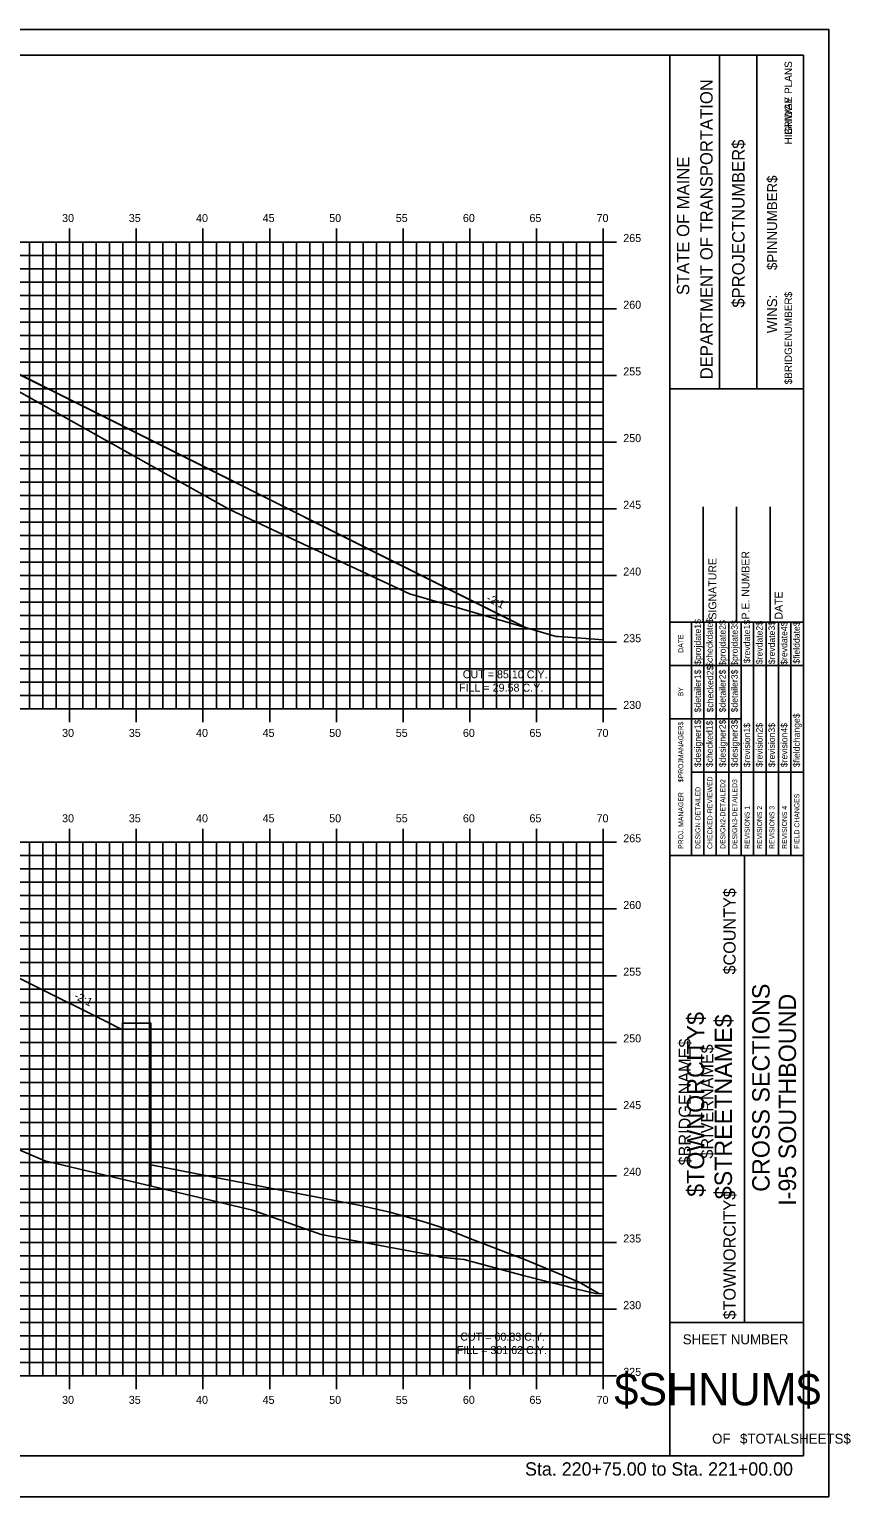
# Model space of a CAD drawing. Extents: x -22 to 1480, y -1511 to 8.
# Drawn here: x 975 to 1036.5, y -184.5 to -74.5 of the extents above; entities that cross this region are included whole.
import ezdxf

# ---------------------------------------------------------------- set-up
doc = ezdxf.new("R2010")
doc.units = 0
for name, color, linetype in [('ANNOTATION', 7, 'Continuous'), ('BORDER', 7, 'Continuous'), ('BRIDGE_TITLE', 7, 'Continuous'), ('D_Bridge_Wingwall', 7, 'Continuous'), ('D_Roadway_Centerline', 7, 'Continuous'), ('D_Roadway_SlopeLines', 7, 'Continuous'), ('H_V ANNOTATION', 7, 'Continuous'), ('HIGHWAY_TITLE', 7, 'Continuous'), ('MAJOR', 7, 'Continuous'), ('MINOR', 7, 'Continuous'), ('PLOT BOUNDARY', 7, 'Continuous'), ('S_Roadway_Centerline', 7, 'Continuous')]:
    doc.layers.add(name, color=color, linetype=linetype)

msp = doc.modelspace()

# ---------------------------------------------------------------- linework, layer by layer
at = {"layer": 'BORDER'}
for p, q in [((1032.97, -76.47), (872.97, -76.47)), ((1022.97, -181.46), (1022.97, -76.46)), ((1026.69, -101.47), (1026.69, -76.47)), ((1029.49, -101.47), (1029.49, -76.47)), ((1032.97, -181.46), (1032.97, -76.46)), ((1022.97, -101.47), (1032.97, -101.47)), ((1025.47, -118.96), (1025.47, -110.32)), ((1027.97, -118.96), (1027.97, -110.32)), ((1030.47, -118.96), (1030.47, -110.32)), ((1022.97, -118.96), (1032.97, -118.96)), ((1022.97, -136.46), (1032.97, -136.46)), ((1028.56, -171.46), (1028.56, -136.46)), ((1022.97, -171.46), (1032.97, -171.46)), ((872.97, -181.47), (1032.97, -181.47))]:
    msp.add_line(p, q, dxfattribs=at)
for points in [[(1024.58, -122.21), (1024.58, -118.96)], [(1024.58, -136.46), (1024.58, -119.67)], [(1025.51, -136.46), (1025.51, -118.96)], [(1026.44, -118.96), (1026.44, -136.46)], [(1027.38, -136.46), (1027.38, -118.96)], [(1028.31, -136.46), (1028.31, -118.96)], [(1029.24, -136.46), (1029.24, -118.96)], [(1030.17, -136.46), (1030.17, -118.96)], [(1031.1, -136.46), (1031.1, -118.96)], [(1032.03, -136.46), (1032.03, -118.96)], [(1022.97, -122.21), (1032.97, -122.21)], [(1022.97, -126.21), (1024.58, -126.21)], [(1024.58, -126.21), (1028.31, -126.21)], [(1024.58, -130.21), (1032.97, -130.21)]]:
    msp.add_lwpolyline(points, dxfattribs=at)
at = {"layer": 'D_Bridge_Wingwall'}
msp.add_lwpolyline([(981.93, -160.72), (981.93, -149.52), (981.93, -149.02), (984.05, -149.02), (984.05, -161.23)], dxfattribs=at)
at = {"layer": 'D_Roadway_Centerline'}
for points in [[(916.99, -100.93), (919.11, -99.87), (920.04, -99.4), (922.22, -98.31), (922.97, -97.94), (923.81, -97.91), (925.97, -97.82), (928.77, -97.71), (935.97, -97.42), (939.33, -97.35), (947.97, -97.18), (951.33, -97.25), (959.97, -97.42), (961.65, -97.49), (965.97, -97.66), (966.81, -97.69), (968.97, -97.78), (970.64, -98.62), (974.94, -100.77), (977.92, -102.26), (984.4, -105.5), (1006.72, -116.66), (1010.68, -118.64), (1011.95, -119.27)], [(901.31, -154.03), (916.99, -146.19), (922.97, -143.2), (923.81, -143.17), (925.97, -143.08), (928.77, -142.97), (935.97, -142.68), (939.33, -142.61), (947.97, -142.44), (951.33, -142.51), (959.97, -142.68), (961.65, -142.75), (965.97, -142.92), (966.81, -142.95), (968.97, -143.04), (970.64, -143.88), (974.94, -146.03), (980.6, -148.86), (981.93, -149.52), (981.93, -149.02), (983.43, -149.02)], [(984.05, -159.66), (993.4, -161.47), (999.66, -162.67), (1001.98, -163.2), (1004.37, -163.87), (1005.64, -164.27), (1006.48, -164.57), (1008.17, -165.24), (1012.14, -166.78), (1016.17, -168.44), (1017.68, -169.31)]]:
    msp.add_lwpolyline(points, dxfattribs=at)
at = {"layer": 'D_Roadway_SlopeLines'}
msp.add_lwpolyline([(968.97, -97.78), (1012.1, -119.35)], dxfattribs=at)
at = {"layer": 'MAJOR'}
for p, q in [((977.97, -89.46), (977.97, -90.47)), ((982.97, -89.46), (982.97, -90.47)), ((987.97, -89.46), (987.97, -90.47)), ((992.97, -89.46), (992.97, -90.47)), ((997.97, -89.46), (997.97, -90.47)), ((1002.97, -89.46), (1002.97, -90.47)), ((1007.97, -89.46), (1007.97, -90.47)), ((1012.97, -89.46), (1012.97, -90.47)), ((1017.97, -89.46), (1017.97, -90.47)), ((877.97, -90.47), (1017.97, -90.47)), ((877.97, -90.47), (1017.97, -90.47)), ((977.97, -125.47), (977.97, -90.47)), ((982.97, -125.47), (982.97, -90.47)), ((987.97, -125.47), (987.97, -90.47)), ((992.97, -125.47), (992.97, -90.47)), ((997.97, -125.47), (997.97, -90.47)), ((1002.97, -125.47), (1002.97, -90.47)), ((1007.97, -125.47), (1007.97, -90.47)), ((1012.97, -125.47), (1012.97, -90.47)), ((1018.97, -90.47), (1016.96, -90.47)), ((1017.97, -125.47), (1017.97, -90.47)), ((1017.97, -125.47), (1017.97, -90.47)), ((877.97, -95.47), (1017.97, -95.47)), ((1018.97, -95.47), (1016.96, -95.47)), ((877.97, -100.47), (1017.97, -100.47)), ((1018.97, -100.47), (1016.96, -100.47)), ((877.97, -105.47), (1017.97, -105.47)), ((1018.97, -105.47), (1016.96, -105.47)), ((877.97, -110.47), (1017.97, -110.47)), ((1018.97, -110.47), (1016.96, -110.47)), ((877.97, -115.47), (1017.97, -115.47)), ((1018.97, -115.47), (1016.96, -115.47)), ((877.97, -120.47), (1017.97, -120.47)), ((1018.97, -120.47), (1016.96, -120.47)), ((877.97, -125.47), (1017.97, -125.47)), ((877.97, -125.47), (1017.97, -125.47)), ((977.97, -126.47), (977.97, -125.47)), ((982.97, -126.47), (982.97, -125.47)), ((987.97, -126.47), (987.97, -125.47)), ((992.97, -126.47), (992.97, -125.47)), ((997.97, -126.47), (997.97, -125.47)), ((1002.97, -126.47), (1002.97, -125.47)), ((1007.97, -126.47), (1007.97, -125.47)), ((1012.97, -126.47), (1012.97, -125.47)), ((1018.97, -125.47), (1016.96, -125.47)), ((1017.97, -126.47), (1017.97, -125.47)), ((977.97, -134.46), (977.97, -135.47)), ((982.97, -134.46), (982.97, -135.47)), ((987.97, -134.46), (987.97, -135.47)), ((992.97, -134.46), (992.97, -135.47)), ((997.97, -134.46), (997.97, -135.47)), ((1002.97, -134.46), (1002.97, -135.47)), ((1007.97, -134.46), (1007.97, -135.47)), ((1012.97, -134.46), (1012.97, -135.47)), ((1017.97, -134.46), (1017.97, -135.47)), ((877.97, -135.47), (1017.97, -135.47)), ((877.97, -135.47), (1017.97, -135.47)), ((977.97, -175.47), (977.97, -135.47)), ((982.97, -175.47), (982.97, -135.47)), ((987.97, -175.47), (987.97, -135.47)), ((992.97, -175.47), (992.97, -135.47)), ((997.97, -175.47), (997.97, -135.47)), ((1002.97, -175.47), (1002.97, -135.47)), ((1007.97, -175.47), (1007.97, -135.47)), ((1012.97, -175.47), (1012.97, -135.47)), ((1018.97, -135.47), (1016.96, -135.47)), ((1017.97, -175.47), (1017.97, -135.47)), ((1017.97, -175.47), (1017.97, -135.47)), ((877.97, -140.47), (1017.97, -140.47)), ((1018.97, -140.47), (1016.96, -140.47)), ((877.97, -145.47), (1017.97, -145.47)), ((1018.97, -145.47), (1016.96, -145.47)), ((877.97, -150.47), (1017.97, -150.47)), ((1018.97, -150.47), (1016.96, -150.47)), ((877.97, -155.47), (1017.97, -155.47)), ((1018.97, -155.47), (1016.96, -155.47)), ((877.97, -160.47), (1017.97, -160.47)), ((1018.97, -160.47), (1016.96, -160.47)), ((877.97, -165.47), (1017.97, -165.47)), ((1018.97, -165.47), (1016.96, -165.47)), ((877.97, -170.47), (1017.97, -170.47)), ((1018.97, -170.47), (1016.96, -170.47)), ((877.97, -175.47), (1017.97, -175.47)), ((877.97, -175.47), (1017.97, -175.47)), ((977.97, -176.47), (977.97, -175.47)), ((982.97, -176.47), (982.97, -175.47)), ((987.97, -176.47), (987.97, -175.47)), ((992.97, -176.47), (992.97, -175.47)), ((997.97, -176.47), (997.97, -175.47)), ((1002.97, -176.47), (1002.97, -175.47)), ((1007.97, -176.47), (1007.97, -175.47)), ((1012.97, -176.47), (1012.97, -175.47)), ((1018.97, -175.47), (1016.96, -175.47)), ((1017.97, -176.47), (1017.97, -175.47))]:
    msp.add_line(p, q, dxfattribs=at)
at = {"layer": 'MINOR'}
for p, q in [((974.97, -125.47), (974.97, -90.47)), ((975.97, -125.47), (975.97, -90.47)), ((976.97, -125.47), (976.97, -90.47)), ((978.97, -125.47), (978.97, -90.47)), ((979.97, -125.47), (979.97, -90.47)), ((980.97, -125.47), (980.97, -90.47)), ((981.97, -125.47), (981.97, -90.47)), ((983.97, -125.47), (983.97, -90.47)), ((984.97, -125.47), (984.97, -90.47)), ((985.97, -125.47), (985.97, -90.47)), ((986.97, -125.47), (986.97, -90.47)), ((988.97, -125.47), (988.97, -90.47)), ((989.97, -125.47), (989.97, -90.47)), ((990.97, -125.47), (990.97, -90.47)), ((991.97, -125.47), (991.97, -90.47)), ((993.97, -125.47), (993.97, -90.47)), ((994.97, -125.47), (994.97, -90.47)), ((995.97, -125.47), (995.97, -90.47)), ((996.97, -125.47), (996.97, -90.47)), ((998.97, -125.47), (998.97, -90.47)), ((999.97, -125.47), (999.97, -90.47)), ((1000.97, -125.47), (1000.97, -90.47)), ((1001.97, -125.47), (1001.97, -90.47)), ((1003.97, -125.47), (1003.97, -90.47)), ((1004.97, -125.47), (1004.97, -90.47)), ((1005.97, -125.47), (1005.97, -90.47)), ((1006.97, -125.47), (1006.97, -90.47)), ((1008.97, -125.47), (1008.97, -90.47)), ((1009.97, -125.47), (1009.97, -90.47)), ((1010.97, -125.47), (1010.97, -90.47)), ((1011.97, -125.47), (1011.97, -90.47)), ((1013.97, -125.47), (1013.97, -90.47)), ((1014.97, -125.47), (1014.97, -90.47)), ((1015.97, -125.47), (1015.97, -90.47)), ((1016.97, -125.47), (1016.97, -90.47)), ((877.97, -91.47), (1017.97, -91.47)), ((1017.97, -91.47), (1016.96, -91.47)), ((877.97, -92.47), (1017.97, -92.47)), ((877.97, -93.47), (1017.97, -93.47)), ((1017.97, -92.47), (1016.96, -92.47)), ((1017.97, -93.47), (1016.96, -93.47)), ((877.97, -94.47), (1017.97, -94.47)), ((1017.97, -94.47), (1016.96, -94.47)), ((877.97, -96.47), (1017.97, -96.47)), ((1017.97, -96.47), (1016.96, -96.47)), ((877.97, -97.47), (1017.97, -97.47)), ((1017.97, -97.47), (1016.96, -97.47)), ((877.97, -98.47), (1017.97, -98.47)), ((1017.97, -98.47), (1016.96, -98.47)), ((877.97, -99.47), (1017.97, -99.47)), ((1017.97, -99.47), (1016.96, -99.47)), ((877.97, -101.47), (1017.97, -101.47)), ((1017.97, -101.47), (1016.96, -101.47)), ((877.97, -102.47), (1017.97, -102.47)), ((1017.97, -102.47), (1016.96, -102.47)), ((877.97, -103.47), (1017.97, -103.47)), ((877.97, -104.47), (1017.97, -104.47)), ((1017.97, -103.47), (1016.96, -103.47)), ((1017.97, -104.47), (1016.96, -104.47)), ((877.97, -106.47), (1017.97, -106.47)), ((1017.97, -106.47), (1016.96, -106.47)), ((877.97, -107.47), (1017.97, -107.47)), ((1017.97, -107.47), (1016.96, -107.47)), ((877.97, -108.47), (1017.97, -108.47)), ((1017.97, -108.47), (1016.96, -108.47)), ((877.97, -109.47), (1017.97, -109.47)), ((1017.97, -109.47), (1016.96, -109.47)), ((877.97, -111.47), (1017.97, -111.47)), ((1017.97, -111.47), (1016.96, -111.47)), ((877.97, -112.47), (1017.97, -112.47)), ((1017.97, -112.47), (1016.96, -112.47)), ((877.97, -113.47), (1017.97, -113.47)), ((1017.97, -113.47), (1016.96, -113.47)), ((877.97, -114.47), (1017.97, -114.47)), ((1017.97, -114.47), (1016.96, -114.47)), ((877.97, -116.47), (1017.97, -116.47)), ((1017.97, -116.47), (1016.96, -116.47)), ((877.97, -117.47), (1017.97, -117.47)), ((1017.97, -117.47), (1016.96, -117.47)), ((877.97, -118.47), (1017.97, -118.47)), ((1017.97, -118.47), (1016.96, -118.47)), ((877.97, -119.47), (1017.97, -119.47)), ((1017.97, -119.47), (1016.96, -119.47)), ((877.97, -121.47), (1017.97, -121.47)), ((1017.97, -121.47), (1016.96, -121.47)), ((877.97, -122.47), (1017.97, -122.47)), ((1017.97, -122.47), (1016.96, -122.47)), ((877.97, -123.47), (1017.97, -123.47)), ((1017.97, -123.47), (1016.96, -123.47)), ((877.97, -124.47), (1017.97, -124.47)), ((1017.97, -124.47), (1016.96, -124.47)), ((974.97, -175.47), (974.97, -135.47)), ((975.97, -175.47), (975.97, -135.47)), ((976.97, -175.47), (976.97, -135.47)), ((978.97, -175.47), (978.97, -135.47)), ((979.97, -175.47), (979.97, -135.47)), ((980.97, -175.47), (980.97, -135.47)), ((981.97, -175.47), (981.97, -135.47)), ((983.97, -175.47), (983.97, -135.47)), ((984.97, -175.47), (984.97, -135.47)), ((985.97, -175.47), (985.97, -135.47)), ((986.97, -175.47), (986.97, -135.47)), ((988.97, -175.47), (988.97, -135.47)), ((989.97, -175.47), (989.97, -135.47)), ((990.97, -175.47), (990.97, -135.47)), ((991.97, -175.47), (991.97, -135.47)), ((993.97, -175.47), (993.97, -135.47)), ((994.97, -175.47), (994.97, -135.47)), ((995.97, -175.47), (995.97, -135.47)), ((996.97, -175.47), (996.97, -135.47)), ((998.97, -175.47), (998.97, -135.47)), ((999.97, -175.47), (999.97, -135.47)), ((1000.97, -175.47), (1000.97, -135.47)), ((1001.97, -175.47), (1001.97, -135.47)), ((1003.97, -175.47), (1003.97, -135.47)), ((1004.97, -175.47), (1004.97, -135.47)), ((1005.97, -175.47), (1005.97, -135.47)), ((1006.97, -175.47), (1006.97, -135.47)), ((1008.97, -175.47), (1008.97, -135.47)), ((1009.97, -175.47), (1009.97, -135.47)), ((1010.97, -175.47), (1010.97, -135.47)), ((1011.97, -175.47), (1011.97, -135.47)), ((1013.97, -175.47), (1013.97, -135.47)), ((1014.97, -175.47), (1014.97, -135.47)), ((1015.97, -175.47), (1015.97, -135.47)), ((1016.97, -175.47), (1016.97, -135.47)), ((877.97, -136.47), (1017.97, -136.47)), ((877.97, -137.47), (1017.97, -137.47)), ((1017.97, -136.47), (1016.96, -136.47)), ((1017.97, -137.47), (1016.96, -137.47)), ((877.97, -138.47), (1017.97, -138.47)), ((1017.97, -138.47), (1016.96, -138.47)), ((877.97, -139.47), (1017.97, -139.47)), ((1017.97, -139.47), (1016.96, -139.47)), ((877.97, -141.47), (1017.97, -141.47)), ((1017.97, -141.47), (1016.96, -141.47)), ((877.97, -142.47), (1017.97, -142.47)), ((1017.97, -142.47), (1016.96, -142.47)), ((877.97, -143.47), (1017.97, -143.47)), ((1017.97, -143.47), (1016.96, -143.47)), ((877.97, -144.47), (1017.97, -144.47)), ((1017.97, -144.47), (1016.96, -144.47)), ((877.97, -146.47), (1017.97, -146.47)), ((1017.97, -146.47), (1016.96, -146.47)), ((877.97, -147.47), (1017.97, -147.47)), ((877.97, -148.47), (1017.97, -148.47)), ((1017.97, -147.47), (1016.96, -147.47)), ((1017.97, -148.47), (1016.96, -148.47)), ((877.97, -149.47), (1017.97, -149.47)), ((1017.97, -149.47), (1016.96, -149.47)), ((877.97, -151.47), (1017.97, -151.47)), ((1017.97, -151.47), (1016.96, -151.47)), ((877.97, -152.47), (1017.97, -152.47)), ((1017.97, -152.47), (1016.96, -152.47)), ((877.97, -153.47), (1017.97, -153.47)), ((1017.97, -153.47), (1016.96, -153.47)), ((877.97, -154.47), (1017.97, -154.47)), ((1017.97, -154.47), (1016.96, -154.47)), ((877.97, -156.47), (1017.97, -156.47)), ((1017.97, -156.47), (1016.96, -156.47)), ((877.97, -157.47), (1017.97, -157.47)), ((1017.97, -157.47), (1016.96, -157.47)), ((877.97, -158.47), (1017.97, -158.47)), ((877.97, -159.47), (1017.97, -159.47)), ((1017.97, -158.47), (1016.96, -158.47)), ((1017.97, -159.47), (1016.96, -159.47)), ((877.97, -161.47), (1017.97, -161.47)), ((1017.97, -161.47), (1016.96, -161.47)), ((877.97, -162.47), (1017.97, -162.47)), ((1017.97, -162.47), (1016.96, -162.47)), ((877.97, -163.47), (1017.97, -163.47)), ((1017.97, -163.47), (1016.96, -163.47)), ((877.97, -164.47), (1017.97, -164.47)), ((1017.97, -164.47), (1016.96, -164.47)), ((877.97, -166.47), (1017.97, -166.47)), ((1017.97, -166.47), (1016.96, -166.47)), ((877.97, -167.47), (1017.97, -167.47)), ((1017.97, -167.47), (1016.96, -167.47)), ((877.97, -168.47), (1017.97, -168.47)), ((1017.97, -168.47), (1016.96, -168.47)), ((877.97, -169.47), (1017.97, -169.47)), ((1017.97, -169.47), (1016.96, -169.47)), ((877.97, -171.47), (1017.97, -171.47)), ((1017.97, -171.47), (1016.96, -171.47)), ((877.97, -172.47), (1017.97, -172.47)), ((1017.97, -172.47), (1016.96, -172.47)), ((877.97, -173.47), (1017.97, -173.47)), ((1017.97, -173.47), (1016.96, -173.47)), ((877.97, -174.47), (1017.97, -174.47)), ((1017.97, -174.47), (1016.96, -174.47))]:
    msp.add_line(p, q, dxfattribs=at)
at = {"layer": 'PLOT BOUNDARY'}
msp.add_lwpolyline([(864.87, -184.53), (1034.87, -184.53), (1034.87, -74.53), (864.87, -74.53)], close=True, dxfattribs=at)
at = {"layer": 'S_Roadway_Centerline'}
for points in [[(968.07, -98.27), (989.96, -110.52), (1003.45, -116.84), (1007.17, -117.92), (1014.44, -120.03), (1014.57, -120.04), (1014.59, -120.04), (1014.64, -120.04), (1017.34, -120.25), (1017.97, -120.29)], [(973.66, -158.3), (975.6, -159.12), (976.11, -159.34), (991.69, -163.05), (996.83, -164.87), (1003.52, -166.11), (1005.55, -166.49), (1005.78, -166.56), (1007.54, -166.75), (1011.96, -167.95), (1014.05, -168.47), (1015.28, -168.77), (1015.62, -168.86), (1017.04, -169.21), (1017.08, -169.22), (1017.4, -169.3), (1017.97, -169.32)]]:
    msp.add_lwpolyline(points, dxfattribs=at)

# ---------------------------------------------------------------- texts
at = {"layer": 'ANNOTATION'}
for s, rotation, p in [('-2:1', 333.4349, (1009.16, -117.36)), ('CUT = 85.10 C.Y.', 359.9241, (1007.44, -123.17)), ('FILL = 29.58 C.Y.', 359.9241, (1007.16, -124.17)), ('-2:1', 333.4349, (978.26, -147.17)), ('CUT = 60.83 C.Y.', 359.9241, (1007.25, -172.83)), ('FILL = 301.62 C.Y.', 359.9241, (1006.99, -173.83))]:
    msp.add_text(s, height=0.6, rotation=rotation, dxfattribs=at).set_placement(p)
at = {"layer": 'BORDER'}
for s, height, rotation, p in [('DEPARTMENT OF TRANSPORTATION', 0.9318, 90, (1026.17, -100.76)), ('$PROJECTNUMBER$', 0.9318, 90, (1028.56, -95.39)), ('STATE OF MAINE', 0.9318, 90, (1024.42, -94.45)), ('$PINNUMBER$', 0.7453, 90, (1031, -92.57)), ('WINS:', 0.745, 90, (1031, -97.3)), ('SIGNATURE', 0.591, 90, (1026.45, -118.77)), ('P.E. NUMBER', 0.5906, 90, (1028.93, -118.77)), ('DATE', 0.591, 90, (1031.41, -118.77)), ('$projdate1$', 0.4845, 90, (1025.29, -122.16)), ('$checkdate$', 0.4845, 90, (1026.18, -122.32)), ('$projdate2$', 0.4845, 90, (1027.15, -122.24)), ('$projdate3$', 0.4845, 90, (1028.05, -122.24)), ('$revdate1$', 0.485, 90, (1028.98, -122.04)), ('$revdate2$', 0.485, 90, (1029.91, -122.12)), ('$revdate3$', 0.485, 90, (1030.84, -122.12)), ('$revdate4$', 0.485, 90, (1031.77, -122.16)), ('$fielddate$', 0.4845, 90, (1032.7, -122.08)), ('DATE', 0.371, 90, (1023.97, -121.26)), ('$detailer1$', 0.4845, 90, (1025.29, -125.73)), ('$checked2$', 0.485, 90, (1026.22, -125.73)), ('$detailer2$', 0.4845, 90, (1027.15, -125.73)), ('$detailer3$', 0.4845, 90, (1028.05, -125.73)), ('BY', 0.371, 90, (1023.97, -124.53)), ('$designer1$', 0.4845, 90, (1025.29, -129.84)), ('$checked1$', 0.485, 90, (1026.18, -129.84)), ('$designer2$', 0.4845, 90, (1027.15, -129.84)), ('$designer3$', 0.4845, 90, (1028.05, -129.84)), ('$fieldchange$', 0.4845, 90, (1032.7, -129.84)), ('$PROJMANAGER$', 0.3727, 90, (1023.97, -130.97)), ('$revision1$', 0.4845, 90, (1028.98, -129.84)), ('$revision2$', 0.4845, 90, (1029.91, -129.84)), ('$revision3$', 0.4845, 90, (1030.84, -129.84)), ('$revision4$', 0.4845, 90, (1031.77, -129.84)), ('CHECKED-REVIEWED', 0.3727, 90, (1026.15, -135.97)), ('PROJ. MANAGER', 0.3727, 90, (1023.97, -135.97)), ('DESIGN-DETAILED', 0.3727, 90, (1025.25, -135.97)), ('DESIGN2-DETAILED2', 0.3727, 90, (1027.12, -135.97)), ('DESIGN3-DETAILED3', 0.3727, 90, (1028.01, -135.97)), ('FIELD CHANGES', 0.3727, 90, (1032.67, -135.97)), ('REVISIONS 1', 0.3727, 90, (1028.94, -135.97)), ('REVISIONS 2', 0.3727, 90, (1029.87, -135.97)), ('REVISIONS 3', 0.3727, 90, (1030.8, -135.97)), ('REVISIONS 4', 0.3727, 90, (1031.74, -135.97)), ('CROSS SECTIONS', 1.3043, 90, (1030.44, -161.67)), ('I-95 SOUTHBOUND', 1.3043, 90, (1032.42, -162.72)), ('SHEET NUMBER', 0.7453, 360, (1023.93, -173.1)), ('$SHNUM$', 2.419, 360, (1018.8, -177.68)), ('OF', 0.745, 360, (1026.13, -180.55)), ('$TOTALSHEETS$', 0.7453, 360, (1028.22, -180.55))]:
    msp.add_text(s, height=height, rotation=rotation, dxfattribs=at).set_placement(p)
at = {"layer": 'BRIDGE_TITLE'}
for s, height, p in [('BRIDGE PLANS', 0.559, (1032.12, -82.44)), ('$BRIDGENUMBER$', 0.559, (1032.12, -101.14)), ('$COUNTY$', 0.907, (1027.89, -145.38)), ('$BRIDGENAME$', 0.9072, (1024.53, -159.69)), ('$RIVERNAME$', 0.9072, (1026.21, -159.18)), ('$TOWNORCITY$', 0.9072, (1027.89, -171.24))]:
    msp.add_text(s, height=height, rotation=90, dxfattribs=at).set_placement(p)
at = {"layer": 'H_V ANNOTATION'}
for s, height, p in [('30', 0.6, (977.41, -88.97)), ('35', 0.6, (982.41, -88.97)), ('40', 0.6, (987.45, -88.97)), ('45', 0.6, (992.44, -88.97)), ('50', 0.6, (997.43, -88.97)), ('55', 0.6, (1002.42, -88.97)), ('60', 0.6, (1007.45, -88.97)), ('65', 0.6, (1012.44, -88.97)), ('70', 0.6, (1017.47, -88.97)), ('265', 0.6, (1019.47, -90.47)), ('260', 0.6, (1019.47, -95.47)), ('255', 0.6, (1019.47, -100.47)), ('250', 0.6, (1019.47, -105.47)), ('245', 0.6, (1019.47, -110.47)), ('240', 0.6, (1019.47, -115.47)), ('235', 0.6, (1019.47, -120.47)), ('230', 0.6, (1019.47, -125.47)), ('30', 0.6, (977.41, -127.57)), ('35', 0.6, (982.41, -127.57)), ('40', 0.6, (987.45, -127.57)), ('45', 0.6, (992.44, -127.57)), ('50', 0.6, (997.43, -127.57)), ('55', 0.6, (1002.42, -127.57)), ('60', 0.6, (1007.45, -127.57)), ('65', 0.6, (1012.44, -127.57)), ('70', 0.6, (1017.47, -127.57)), ('30', 0.6, (977.41, -133.97)), ('35', 0.6, (982.41, -133.97)), ('40', 0.6, (987.45, -133.97)), ('45', 0.6, (992.44, -133.97)), ('50', 0.6, (997.43, -133.97)), ('55', 0.6, (1002.42, -133.97)), ('60', 0.6, (1007.45, -133.97)), ('65', 0.6, (1012.44, -133.97)), ('70', 0.6, (1017.47, -133.97)), ('265', 0.6, (1019.47, -135.47)), ('260', 0.6, (1019.47, -140.47)), ('255', 0.6, (1019.47, -145.47)), ('250', 0.6, (1019.47, -150.47)), ('245', 0.6, (1019.47, -155.47)), ('240', 0.6, (1019.47, -160.47)), ('235', 0.6, (1019.47, -165.47)), ('230', 0.6, (1019.47, -170.47)), ('225', 0.6, (1019.47, -175.47)), ('30', 0.6, (977.41, -177.57)), ('35', 0.6, (982.41, -177.57)), ('40', 0.6, (987.45, -177.57)), ('45', 0.6, (992.44, -177.57)), ('50', 0.6, (997.43, -177.57)), ('55', 0.6, (1002.42, -177.57)), ('60', 0.6, (1007.45, -177.57)), ('65', 0.6, (1012.44, -177.57)), ('70', 0.6, (1017.47, -177.57)), ('Sta. 220+75.00 to Sta. 221+00.00', 1.0002, (1012.11, -182.95))]:
    msp.add_text(s, height=height, dxfattribs=at).set_placement(p)
at = {"layer": 'HIGHWAY_TITLE'}
for s, height, p in [('HIGHWAY PLANS', 0.559, (1032.12, -83.15)), ('$TOWNORCITY$', 1.3043, (1025.54, -162.05)), ('$STREETNAME$', 1.3043, (1027.62, -162.23))]:
    msp.add_text(s, height=height, rotation=90, dxfattribs=at).set_placement(p)

doc.saveas('drawing.dxf')
